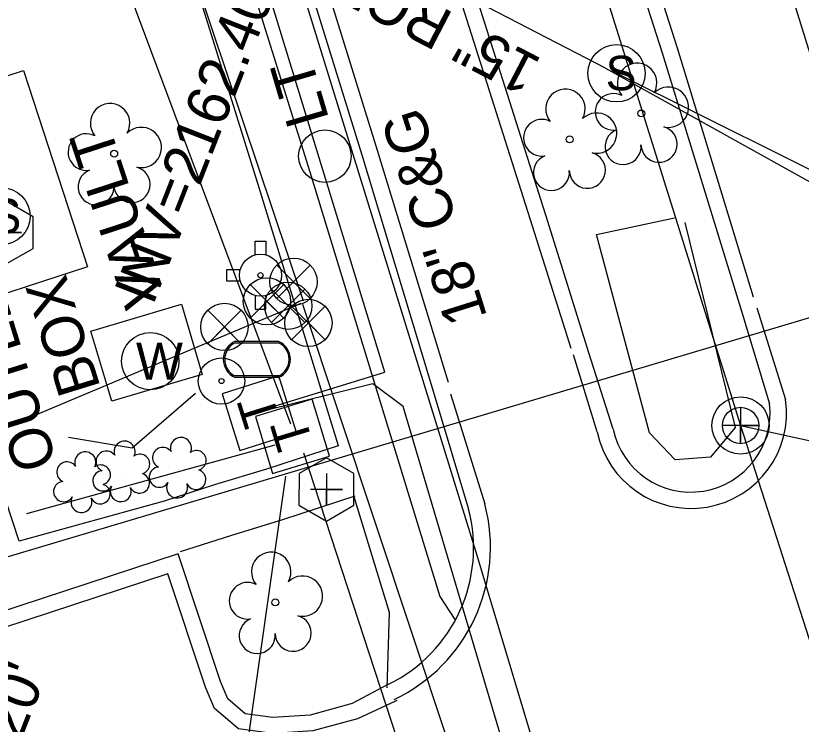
# Model space of a CAD drawing. Extents: x 945964 to 948456, y 631061 to 636061.
# Drawn here: x 946445.5 to 946519.4, y 633199.7 to 633266.4 of the extents above; entities that cross this region are included whole.
import ezdxf

# ---------------------------------------------------------------- set-up
doc = ezdxf.new("R2010")
doc.units = 0
for name, color, linetype in [('Exist Roads Curbs', 7, 'Continuous'), ('Exist Roads EOP', 7, 'Continuous'), ('Exist Roads EOP Other', 7, 'Continuous'), ('Exist Roads EOP Text', 7, 'Continuous'), ('Exist Structure Minor Junction Box', 7, 'Continuous'), ('Exist Structure Minor Pipes RCP 15 Inch', 7, 'Continuous'), ('Exist Structure Minor Pipes RCP 15 Inch Invert', 7, 'Continuous'), ('Exist Structure Minor Pipes RCP 15 Inch Text', 7, 'Continuous'), ('Exist Structure Minor Pipes RCP 18 Inch Invert', 7, 'Continuous'), ('Exist Structure Minor Storm Sewer Manhole CELL', 7, 'Continuous'), ('Exist Structure Minor Storm Sewer Manhole Top Elevation', 7, 'Continuous'), ('Exist Utilities Gas UG Line SUE', 7, 'Continuous'), ('Exist Utilities Other Located Object CELL', 7, 'Continuous'), ('Exist Utilities Other Located Object Leader', 7, 'Continuous'), ('Exist Utilities Other Located Object Text', 7, 'Continuous'), ('Exist Utilities Other Pole CELL', 7, 'Continuous'), ('Exist Utilities Other Pole Text', 7, 'Continuous'), ('Exist Utilities Power UG Cable SUE', 7, 'Continuous'), ('Exist Utilities Sanitary Sewer Clean-Out CELL', 7, 'Continuous'), ('Exist Utilities Sanitary Sewer Manhole CELL', 7, 'Continuous'), ('Exist Utilities Sanitary Sewer Manhole Top Elevation', 7, 'Continuous'), ('Exist Utilities Sanitary Sewer UG Line', 7, 'Continuous'), ('Exist Utilities Telephone Pedestal CELL', 7, 'Continuous'), ('Exist Utilities Telephone Pedestal Leader', 7, 'Continuous'), ('Exist Utilities Telephone UG Cable SUE', 7, 'Continuous'), ('Exist Utilities Telephone UG FO SUE', 7, 'Continuous'), ('Exist Utilities Water Fire Hydrant CELL', 7, 'Continuous'), ('Exist Utilities Water Manhole CELL', 7, 'Continuous'), ('Exist Utilities Water Manhole Text', 7, 'Continuous'), ('Exist Utilities Water Meter CELL', 7, 'Continuous'), ('Exist Utilities Water UG Line SUE', 7, 'Continuous'), ('Exist Utilities Water Valve CELL', 7, 'Continuous'), ('Exist Vegetation Hedge Row', 7, 'Continuous'), ('Exist Vegetation Shrub CELL', 7, 'Continuous'), ('Exist Vegetation Tree CELL', 7, 'Continuous')]:
    doc.layers.add(name, color=color, linetype=linetype)

# ---------------------------------------------------------------- blocks, each defined once
blk = doc.blocks.new('EXIST STRUCTURE MINOR STORM SEWER MANHOLE')
at = {"layer": 'Exist Structure Minor Storm Sewer Manhole CELL'}
blk.add_circle((0, 0), 0.0539, dxfattribs=at)
blk.add_text('S', height=0.065, dxfattribs=at).set_placement((-0.0206, -0.032))
blk = doc.blocks.new('EXIST UTILITIES SANITARY SEWER CLEAN-OUT')
at = {"layer": 'Exist Utilities Sanitary Sewer Clean-Out CELL'}
blk.add_line((0, 0), (0, 0), dxfattribs=at)
blk.add_lwpolyline([(-0.0516, 0.0299), (-0.0517, -0.0297), (-0.0001, -0.0596), (0.0516, -0.0299), (0.0517, 0.0297), (0.0001, 0.0596)], close=True, dxfattribs=at)
blk.add_lwpolyline([(0, 0.0302), (0, -0.0302), (0, 0), (0.0302, 0), (-0.0302, 0)], dxfattribs=at)
blk = doc.blocks.new('EXIST UTILITIES TELEPHONE PEDESTAL')
at = {"layer": 'Exist Utilities Telephone Pedestal CELL'}
blk.add_line((0, 0), (0, 0), dxfattribs=at)
blk.add_lwpolyline([(-0.0545, -0.0565), (0.0574, -0.0565), (0.0574, 0.0554), (-0.0545, 0.0554), (-0.0545, -0.0565)], dxfattribs=at)
blk.add_text('T', height=0.0684, dxfattribs=at).set_placement((-0.0226, -0.0343))
blk = doc.blocks.new('EXIST UTILITIES WATER VALVE')
at = {"layer": 'Exist Utilities Water Valve CELL'}
blk.add_lwpolyline([(0.0315, 0.0315), (-0.0315, -0.0315), (0, 0), (0.0315, -0.0315), (-0.0315, 0.0315)], dxfattribs=at)
blk.add_circle((0, 0), 0.0445, dxfattribs=at)
blk = doc.blocks.new('EXIST UTILITIES WATER FIRE HYDRANT')
at = {"layer": 'Exist Utilities Water Fire Hydrant CELL'}
blk.add_line((0, 0), (0, 0), dxfattribs=at)
for points in [[(-0.0103, 0.0382), (-0.0103, 0.064), (0.0103, 0.064), (0.0103, 0.0377)], [(-0.0382, 0.0103), (-0.064, 0.0103), (-0.064, -0.0103), (-0.0382, -0.0103)], [(-0.0103, -0.0382), (-0.0103, -0.064), (0.0103, -0.064), (0.0103, -0.0377)]]:
    blk.add_lwpolyline(points, dxfattribs=at)
for radius in [0.0395, 0.00485]:
    blk.add_circle((0, 0), radius, dxfattribs=at)
blk = doc.blocks.new('EXIST UTILITIES WATER METER')
at = {"layer": 'Exist Utilities Water Meter CELL'}
blk.add_line((0, 0), (0, 0), dxfattribs=at)
for points in [[(-0.0408, 0.034), (0.0408, 0.034)], [(-0.0408, 0.0312), (0.0408, 0.0312)], [(0.0408, -0.0312), (-0.0413, -0.0312)], [(0.0408, -0.034), (-0.0413, -0.034)]]:
    blk.add_lwpolyline(points, dxfattribs=at)
for centre, radius, start, end in [((-0.0261, -0.0001), 0.0371, 113.178, 245.9794), ((-0.0259, -0.0001), 0.0347, 115.3009, 243.7824), ((0.0259, 0), 0.0371, 293.6483, 66.3084), ((0.0261, 0), 0.0345, 295.1272, 64.8728)]:
    blk.add_arc(centre, radius, start, end, dxfattribs=at)
blk = doc.blocks.new('EXIST UTILITIES WATER MANHOLE')
at = {"layer": 'Exist Utilities Water Manhole CELL'}
blk.add_line((0, 0), (0, 0), dxfattribs=at)
blk.add_circle((0, 0.0001), 0.0539, dxfattribs=at)
blk.add_text('W', height=0.07, dxfattribs=at).set_placement((-0.027, -0.035))
blk = doc.blocks.new('EXIST UTILITIES SANITARY SEWER MANHOLE')
at = {"layer": 'Exist Utilities Sanitary Sewer Manhole CELL'}
blk.add_lwpolyline([(0, 0.0342), (0, -0.0342), (0, 0), (0.0342, 0), (-0.0342, 0)], dxfattribs=at)
for radius in [0.0539, 0.0342]:
    blk.add_circle((0, 0), radius, dxfattribs=at)
blk = doc.blocks.new('EXIST UTILITIES OTHER LOCATED OBJECT')
at = {"layer": 'Exist Utilities Other Located Object CELL'}
for radius in [0.0436, 0.0048]:
    blk.add_circle((0, 0), radius, dxfattribs=at)
blk = doc.blocks.new('EXIST UTILITIES OTHER POLE')
at = {"layer": 'Exist Utilities Other Pole CELL'}
blk.add_circle((0, 0), 0.0493, dxfattribs=at)
blk = doc.blocks.new('EXIST VEGETATION TREE')
at = {"layer": 'Exist Vegetation Tree CELL'}
blk.add_line((0, 0), (0, 0), dxfattribs=at)
blk.add_circle((0, 0), 0.00652, dxfattribs=at)
for centre, radius, start, end in [((-0.0077, 0.0575), 0.0371, 330.1651, 219.7134), ((0.051, 0.0118), 0.038, 257.1011, 134.1999), ((-0.0521, 0.0031), 0.0345, 62.6636, 279.3457), ((0.0335, -0.058), 0.034, 181.2822, 74.56), ((-0.0341, -0.0624), 0.0338, 111.5671, 6.231)]:
    blk.add_arc(centre, radius, start, end, dxfattribs=at)
blk = doc.blocks.new('EXIST VEGETATION SHRUB')
at = {"layer": 'Exist Vegetation Shrub CELL'}
blk.add_line((0, 0), (0, 0), dxfattribs=at)
for centre, radius, start, end in [((0.0046, 0.0408), 0.0198, 334.8391, 200.4717), ((-0.0297, 0.0225), 0.0194, 35.8908, 245.4216), ((0.0334, 0.0174), 0.0186, 284.4567, 126.0861), ((-0.036, -0.0141), 0.0191, 95.1099, 327.9534), ((0.0327, -0.0186), 0.0187, 204.9913, 73.4601), ((-0.0026, -0.0337), 0.0197, 151.2797, 21.387)]:
    blk.add_arc(centre, radius, start, end, dxfattribs=at)

msp = doc.modelspace()

# ---------------------------------------------------------------- linework, layer by layer
at = {"layer": 'Exist Roads Curbs'}
for p, q in [((946513.785, 633238.529), (946516.398, 633229.909)), ((946501.695, 633227.515), (946499.411, 633234.696)), ((946484.957, 633230.472), (946488.102, 633220.003))]:
    msp.add_line(p, q, dxfattribs=at)
for points in [[(946414.123, 633424.276), (946417.046, 633421.902), (946422.462, 633416.86), (946426.505, 633411.557), (946430.512, 633404.478), (946433.23, 633398.639), (946435.689, 633391.918), (946438.608, 633382.27), (946442.601, 633369.616), (946448.323, 633350.818), (946455.254, 633327.96), (946461.531, 633307.28), (946470.172, 633278.833), (946478.074, 633253.316), (946484.957, 633230.472)], [(946499.411, 633234.696), (946495.555, 633247.057), (946486.861, 633274.431), (946477.837, 633304.062), (946469.105, 633331.915), (946460.219, 633360.44), (946452.69, 633385.623)], [(946497.057, 633291.758), (946506.297, 633262.931), (946513.785, 633238.529)], [(946480.584, 633203.53), (946477.155, 633201.691), (946473.212, 633200.618), (946469.709, 633200.391), (946467.097, 633200.741), (946465.467, 633202.132), (946464.779, 633203.774), (946460.785, 633215.795), (946441.577, 633209.482), (946419.352, 633202.247), (946408.764, 633198.722)]]:
    msp.add_lwpolyline(points, dxfattribs=at)
for centre, major_axis, ratio, start_param, end_param in [((946508.991, 633229.053), (1.823, 7.233), 0.999611, 2.025308, 5.074228), ((946474.346, 633216.364), (-2.51, 14.051), 0.996888, 3.41805, 4.793945)]:
    msp.add_ellipse(centre, major_axis=major_axis, ratio=ratio, start_param=start_param, end_param=end_param, dxfattribs=at)
at = {"layer": 'Exist Roads EOP'}
for p, q in [((946515.218, 633238.939), (946517.914, 633230.307)), ((946500.198, 633227.279), (946497.957, 633234.504)), ((946486.392, 633230.829), (946489.625, 633220.476))]:
    msp.add_line(p, q, dxfattribs=at)
for points in [[(946497.741, 633235.094), (946494.124, 633246.605), (946485.429, 633273.985), (946476.404, 633303.619), (946467.674, 633331.467), (946458.785, 633360.003), (946451.252, 633385.194), (946446.871, 633399.905), (946439.956, 633419.226), (946439.678, 633421.102), (946439.929, 633422.427), (946441.395, 633423.708), (946442.905, 633424.159), (946444.335, 633423.581), (946445.339, 633422.766), (946445.941, 633421.52), (946449.172, 633412.78), (946451.847, 633404.84), (946454.68, 633394.806), (946457.939, 633383.45), (946460.133, 633375.948)], [(946526.362, 633243.056), (946518.038, 633269.93), (946507.889, 633303.14), (946499.224, 633330.758), (946498.997, 633331.5)], [(946498.485, 633292.216), (946507.728, 633263.379), (946514.865, 633239.978)], [(946469.015, 633287.802), (946471.606, 633279.273), (946479.508, 633253.757), (946486.174, 633231.931)], [(946481.352, 633202.002), (946481.244, 633201.923), (946477.669, 633200.277), (946473.46, 633199.131), (946469.657, 633198.884), (946466.46, 633199.313), (946464.221, 633201.223), (946463.374, 633203.248), (946459.833, 633213.903), (946442.044, 633208.057), (946419.821, 633200.822), (946410.668, 633197.775), (946410.902, 633197.085)]]:
    msp.add_lwpolyline(points, dxfattribs=at)
for centre, major_axis, ratio, start_param, end_param in [((946509.012, 633229.053), (2.307, 8.691), 0.999886, 2.028782, 5.111733), ((946474.358, 633216.407), (-3.501, 15.434), 0.998316, 3.359121, 4.749761)]:
    msp.add_ellipse(centre, major_axis=major_axis, ratio=ratio, start_param=start_param, end_param=end_param, dxfattribs=at)
at = {"layer": 'Exist Roads EOP Other'}
for points in [[(946406.587, 633423.297), (946410.878, 633420.395), (946414.973, 633417.06), (946418.771, 633413.015), (946421.64, 633409.449), (946424.417, 633404.823), (946426.548, 633400.439), (946428.749, 633395.88), (946430.274, 633391.407), (946431.792, 633386.186), (946436.206, 633372.087), (946442.078, 633352.528), (946449.218, 633329.048), (946453.958, 633313.71), (946460.41, 633293.236), (946466.095, 633274.388), (946473.171, 633251.731), (946480.611, 633227.429), (946485.408, 633211.766)], [(946397.659, 633421.532), (946404.164, 633418.9), (946407.892, 633416.378), (946411.556, 633413.394), (946414.995, 633409.732), (946417.53, 633406.582), (946420.016, 633402.438), (946422.049, 633398.259), (946424.114, 633393.98), (946425.504, 633389.901), (946427.005, 633384.74), (946431.426, 633370.621), (946437.292, 633351.082), (946444.437, 633327.583), (946449.185, 633312.22), (946455.632, 633291.763), (946461.315, 633272.92), (946468.394, 633250.254), (946475.83, 633225.965), (946475.834, 633225.953)], [(946459.467, 633220.745), (946445.855, 633216.974), (946435.119, 633249.581), (946423.456, 633284.907), (946413.004, 633316.8), (946399.288, 633358.487), (946382.676, 633408.83)], [(946463.053, 633232.659), (946454.568, 633230.165), (946452.567, 633236.743), (946461.118, 633239.266), (946463.053, 633232.659)], [(946475.834, 633225.953), (946469.105, 633223.743), (946464.32, 633222.297), (946459.467, 633220.745)], [(946477.394, 633221.202), (946470.608, 633218.974), (946465.805, 633217.523), (946460.991, 633215.983)], [(946477.269, 633221.268), (946480.627, 633210.302)], [(946485.408, 633211.766), (946486.811, 633209.622)], [(946480.627, 633210.302), (946480.409, 633203.189)]]:
    msp.add_lwpolyline(points, dxfattribs=at)
at = {"layer": 'Exist Structure Minor Junction Box'}
msp.add_lwpolyline([(946439.178, 633238.539), (946433.166, 633256.991), (946446.25, 633261.254), (946452.262, 633242.803)], close=True, dxfattribs=at)
at = {"layer": 'Exist Structure Minor Pipes RCP 15 Inch'}
msp.add_line((946500.96, 633261.476), (946463.936, 633280.734), dxfattribs=at)
at = {"layer": 'Exist Structure Minor Pipes RCP 15 Inch Invert'}
msp.add_lwpolyline([(946500.96, 633261.476), (946562.726, 633227.115), (946564.914, 633232.702)], dxfattribs=at)
at = {"layer": 'Exist Structure Minor Storm Sewer Manhole Top Elevation'}
msp.add_lwpolyline([(946502.015, 633260.998), (946558.393, 633232.914), (946560.58, 633238.501)], dxfattribs=at)
at = {"layer": 'Exist Utilities Gas UG Line SUE'}
msp.add_lwpolyline([(946619.672, 632824.439), (946594.975, 632905.613), (946571.916, 632968.939), (946532.749, 633083.027), (946501.698, 633172.989), (946488.789, 633216.045), (946469.589, 633278.144), (946458.183, 633325.931), (946447.154, 633359.209), (946427.012, 633420.51), (946410.771, 633466.257), (946393.825, 633493.794), (946361.71, 633549.949)], dxfattribs=at)
at = {"layer": 'Exist Utilities Other Located Object Leader'}
msp.add_lwpolyline([(946462.427, 633230.875), (946456.474, 633225.739), (946450.473, 633226.728)], dxfattribs=at)
at = {"layer": 'Exist Utilities Power UG Cable SUE'}
msp.add_line((946444.102, 633215.318), (946547.554, 633246.176), dxfattribs=at)
at = {"layer": 'Exist Utilities Sanitary Sewer Manhole Top Elevation'}
msp.add_lwpolyline([(946513.677, 633227.86), (946571.305, 633215.212), (946573.492, 633220.799)], dxfattribs=at)
at = {"layer": 'Exist Utilities Sanitary Sewer UG Line'}
for points in [[(946453.333, 633420.851), (946513.677, 633227.86)], [(946513.677, 633227.86), (946598.486, 632963.771)]]:
    msp.add_lwpolyline(points, dxfattribs=at)
at = {"layer": 'Exist Utilities Telephone Pedestal Leader'}
msp.add_lwpolyline([(946470.872, 633223.106), (946467.01, 633195.855)], dxfattribs=at)
at = {"layer": 'Exist Utilities Telephone UG Cable SUE'}
for points in [[(946468.583, 633229.294), (946480.215, 633232.868), (946453.772, 633319.309), (946426.752, 633410.599), (946402.77, 633463.997), (946403.531, 633475.932), (946397.379, 633496.169), (946371.219, 633543.743), (946347.871, 633531.984)], [(946517.137, 633117.45), (946496.724, 633179.77), (946481.949, 633229.66), (946479.111, 633231.782), (946468.655, 633229.171)]]:
    msp.add_lwpolyline(points, dxfattribs=at)
at = {"layer": 'Exist Utilities Telephone UG FO SUE'}
msp.add_line((946469.874, 633226.025), (946446.545, 633219.56), dxfattribs=at)
for points in [[(946471.377, 633227.976), (946453.826, 633274.93), (946421.188, 633376.742), (946415.156, 633410.842), (946396.177, 633428.856), (946375.836, 633486.529), (946374.645, 633497.52), (946359.686, 633534.21), (946347.03, 633567.216)], [(946584.212, 632772.77), (946598.264, 632830.892), (946601.915, 632846.288), (946598.636, 632871.517), (946588.205, 632897.458), (946559.807, 632977.457), (946523.244, 633077.946), (946491.662, 633166.898), (946472.62, 633225.263)]]:
    msp.add_lwpolyline(points, dxfattribs=at)
at = {"layer": 'Exist Utilities Water UG Line SUE'}
msp.add_line((946472.328, 633239.354), (946442.759, 633226.884), dxfattribs=at)
for points in [[(946472.566, 633239.554), (946443.988, 633324.664), (946419.973, 633402.56), (946404.467, 633448.417), (946393.041, 633481.21), (946452.728, 633500.322), (946499.062, 633510.067), (946542.991, 633507.652), (946602.597, 633496.157), (946703.356, 633462.751), (946774.899, 633437.64), (946828.317, 633438.655), (946848.967, 633454.444)], [(946450.505, 632206.476), (946434.387, 632257.316), (946406.992, 632342.82), (946396.288, 632375.97), (946378.896, 632423.806), (946365.499, 632463.344), (946339.702, 632545.711), (946360.274, 632568.178), (946378.23, 632596.815), (946392.835, 632624.497), (946375.227, 632673.955), (946369.955, 632698.615), (946371.672, 632730.289), (946403.035, 632742.697), (946539.78, 632790.769), (946609.96, 632816.499), (946596.425, 632867.382), (946587.526, 632902.309), (946563.28, 632978.099), (946529.515, 633075.741), (946498.274, 633161.684), (946472.52, 633239.247)]]:
    msp.add_lwpolyline(points, dxfattribs=at)
at = {"layer": 'Exist Vegetation Hedge Row'}
msp.add_lwpolyline([(946508.428, 633246.951), (946513.158, 633227.668), (946510.863, 633224.895), (946507.532, 633224.631), (946505.12, 633227.183), (946500.135, 633245.836), (946507.477, 633247.409)], dxfattribs=at)

# ---------------------------------------------------------------- block references
at = {"layer": 'Exist Structure Minor Storm Sewer Manhole CELL', "xscale": 50, "yscale": 50}
for p in [(946502.015, 633260.998), (946444.17, 633247.55)]:
    msp.add_blockref('EXIST STRUCTURE MINOR STORM SEWER MANHOLE', p, dxfattribs=at)
at = {"layer": 'Exist Utilities Other Located Object CELL', "xscale": 50, "yscale": 50}
msp.add_blockref('EXIST UTILITIES OTHER LOCATED OBJECT', (946464.87, 633232.044), dxfattribs=at)
at = {"layer": 'Exist Utilities Other Pole CELL', "xscale": 50, "yscale": 50}
msp.add_blockref('EXIST UTILITIES OTHER POLE', (946474.589, 633253.2), dxfattribs=at)
at = {"layer": 'Exist Utilities Sanitary Sewer Clean-Out CELL', "xscale": 50, "yscale": 50}
for p in [(946444.566, 633246.022), (946474.74, 633221.847)]:
    msp.add_blockref('EXIST UTILITIES SANITARY SEWER CLEAN-OUT', p, dxfattribs=at)
at = {"layer": 'Exist Utilities Sanitary Sewer Manhole CELL', "xscale": 50, "yscale": 50}
msp.add_blockref('EXIST UTILITIES SANITARY SEWER MANHOLE', (946513.677, 633227.86), dxfattribs=at)
at = {"layer": 'Exist Utilities Telephone Pedestal CELL'}
for p, xscale, yscale, rotation in [((946468.423, 633228.95), 49.999999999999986, 49.99999999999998, 107.49435112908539), ((946471.536, 633226.757), 49.99999999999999, 49.999999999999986, 106.87476821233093)]:
    msp.add_blockref('EXIST UTILITIES TELEPHONE PEDESTAL', p, dxfattribs=dict(at, xscale=xscale, yscale=yscale, rotation=rotation))
at = {"layer": 'Exist Utilities Water Fire Hydrant CELL', "xscale": 50, "yscale": 50}
msp.add_blockref('EXIST UTILITIES WATER FIRE HYDRANT', (946468.536, 633242.001), dxfattribs=at)
at = {"layer": 'Exist Utilities Water Manhole CELL', "xscale": 50, "yscale": 50}
msp.add_blockref('EXIST UTILITIES WATER MANHOLE', (946458.175, 633233.913), dxfattribs=at)
at = {"layer": 'Exist Utilities Water Meter CELL', "xscale": 50, "yscale": 50}
msp.add_blockref('EXIST UTILITIES WATER METER', (946468.201, 633234.08), dxfattribs=at)
at = {"layer": 'Exist Utilities Water Valve CELL', "xscale": 50, "yscale": 50}
for p in [(946471.639, 633241.383), (946469.145, 633239.542), (946471.142, 633239.123), (946473.035, 633237.507), (946465.148, 633237.131)]:
    msp.add_blockref('EXIST UTILITIES WATER VALVE', p, dxfattribs=at)
at = {"layer": 'Exist Vegetation Shrub CELL', "xscale": 50, "yscale": 50}
for p in [(946455.524, 633223.363), (946460.828, 633223.708), (946451.834, 633222.347)]:
    msp.add_blockref('EXIST VEGETATION SHRUB', p, dxfattribs=at)
at = {"layer": 'Exist Vegetation Tree CELL', "xscale": 50, "yscale": 50}
for p in [(946504.337, 633257.218), (946497.596, 633254.778), (946454.776, 633253.428), (946469.931, 633211.215)]:
    msp.add_blockref('EXIST VEGETATION TREE', p, dxfattribs=at)

# ---------------------------------------------------------------- texts
at = {"layer": 'Exist Roads EOP Text'}
msp.add_text('18" C&G', height=4, rotation=107.44111, dxfattribs=at).set_placement((946489.881, 633238.068))
at = {"layer": 'Exist Structure Minor Pipes RCP 15 Inch Invert'}
msp.add_text("INV=2162.40'", height=4, rotation=68.6189, dxfattribs=at).set_placement((946458.409, 633239.057))
at = {"layer": 'Exist Structure Minor Pipes RCP 15 Inch Text'}
msp.add_text('15" RCP', height=4, rotation=152.51989, dxfattribs=at).set_placement((946495.122, 633262.291))
at = {"layer": 'Exist Structure Minor Pipes RCP 18 Inch Invert'}
msp.add_text("INV=2159.20'", height=4, rotation=68.6189, dxfattribs=at).set_placement((946436.695, 633174.367))
at = {"layer": 'Exist Utilities Other Located Object Text'}
for s, p in [('OUTLET', (946449.448, 633224.285)), ('BOX', (946453.522, 633231.429))]:
    msp.add_text(s, height=4, rotation=107.16296, dxfattribs=at).set_placement(p)
at = {"layer": 'Exist Utilities Other Pole Text'}
msp.add_text('LT', height=4, rotation=106.39555, dxfattribs=at).set_placement((946475.007, 633256.688))
at = {"layer": 'Exist Utilities Water Manhole Text'}
msp.add_text('VAULT', height=4, rotation=108.12132, dxfattribs=at).set_placement((946459.689, 633239.795))

doc.saveas('drawing.dxf')
